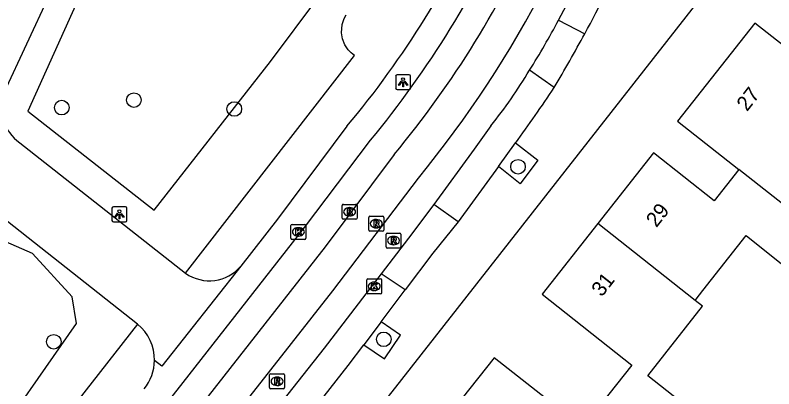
# Model space of a CAD drawing. Extents: x 161355 to 162026, y 386504 to 387459.
# Drawn here: x 161746.4 to 161797.2, y 387120.9 to 387145.9 of the extents above; entities that cross this region are included whole.
import ezdxf

# ---------------------------------------------------------------- set-up
doc = ezdxf.new("R2010")
doc.units = 0
for name, color, linetype in [('IMGEO_Boom', 7, 'Continuous'), ('IMGEO_Groenvoorziening', 7, 'Continuous'), ('IMGEO_Kolk', 7, 'Continuous'), ('IMGEO_Lichtpunt', 7, 'Continuous'), ('IMGEO_Pand', 7, 'Continuous'), ('IMGEO_Pand_nummerreeks', 7, 'Continuous'), ('IMGEO_Parkeervlak_open', 7, 'Continuous'), ('IMGEO_Rijbaan_lokaal_gesloten', 7, 'Continuous'), ('IMGEO_Rijbaan_lokaal_open', 7, 'Continuous'), ('IMGEO_Rioolput', 7, 'Continuous'), ('IMGEO_Voetpad_open', 7, 'Continuous')]:
    doc.layers.add(name, color=color, linetype=linetype)

msp = doc.modelspace()

# ---------------------------------------------------------------- linework, layer by layer
at = {"layer": 'IMGEO_Boom'}
for centre in [(161754.329, 387140.256), (161749.492, 387139.755), (161761.06, 387139.663), (161780.084, 387135.791), (161771.081, 387124.231), (161748.959, 387124.065)]:
    msp.add_circle(centre, 0.489, dxfattribs=at)
at = {"layer": 'IMGEO_Groenvoorziening'}
for points in [[(161761.76, 387171.784), (161747.211, 387139.512), (161755.69, 387132.886), (161763.483, 387142.852), (161766.735, 387147.208), (161766.955, 387147.542), (161769.698, 387151.996), (161772.152, 387156.917), (161774.157, 387162.039), (161775.113, 387165.32), (161776.684, 387171.017)], [(161757.795, 387128.658), (161769.115, 387143.252), (161768.898, 387143.424), (161768.707, 387143.626), (161768.477, 387143.972), (161768.323, 387144.359), (161768.253, 387144.769), (161768.294, 387145.321), (161768.423, 387145.716), (161768.554, 387145.961)], [(161732.906, 387103.919), (161734.966, 387104.367), (161744.13, 387116.217), (161750.489, 387125.292), (161750.19, 387127.083), (161747.533, 387129.979), (161743.772, 387131.62), (161731.438, 387104.561), (161732.906, 387103.919)], [(161754.575, 387125.244), (161721.108, 387082.503), (161720.967, 387082.324), (161720.779, 387082.098), (161720.566, 387081.91), (161720.265, 387081.76), (161719.863, 387081.722), (161719.475, 387081.835), (161719.261, 387082.023), (161719.123, 387082.287), (161718.998, 387082.525), (161718.9, 387082.743)]]:
    msp.add_lwpolyline(points, dxfattribs=at)
at = {"layer": 'IMGEO_Kolk'}
for p, q in [((161764.855, 387131.003), (161764.855, 387131.855)), ((161764.93, 387131.929), (161765.782, 387131.929)), ((161765.856, 387131.855), (161765.856, 387131.003)), ((161765.343, 387131.709), (161765.368, 387131.709)), ((161765.782, 387130.929), (161764.93, 387130.929)), ((161765.366, 387131.149), (161765.341, 387131.149)), ((161770.016, 387128.28), (161770.868, 387128.28)), ((161769.941, 387127.354), (161769.941, 387128.206)), ((161770.429, 387128.06), (161770.454, 387128.06)), ((161770.942, 387128.206), (161770.942, 387127.354)), ((161770.868, 387127.28), (161770.016, 387127.28)), ((161770.452, 387127.5), (161770.427, 387127.5))]:
    msp.add_line(p, q, dxfattribs=at)
for points in [[(161764.855, 387131.003), (161764.855, 387131.855)], [(161764.93, 387131.929), (161765.782, 387131.929)], [(161765.856, 387131.855), (161765.856, 387131.003)], [(161765.176, 387131.629), (161765.299, 387131.629), (161765.299, 387131.478), (161765.429, 387131.629), (161765.593, 387131.629), (161765.447, 387131.478), (161765.6, 387131.229), (161765.448, 387131.229), (161765.363, 387131.393), (161765.299, 387131.326), (161765.299, 387131.229), (161765.176, 387131.229), (161765.176, 387131.629)], [(161765.782, 387130.929), (161764.93, 387130.929)], [(161770.016, 387128.28), (161770.868, 387128.28)], [(161769.941, 387127.354), (161769.941, 387128.206)], [(161770.262, 387127.98), (161770.385, 387127.98), (161770.385, 387127.829), (161770.515, 387127.98), (161770.679, 387127.98), (161770.533, 387127.829), (161770.686, 387127.58), (161770.534, 387127.58), (161770.449, 387127.744), (161770.385, 387127.677), (161770.385, 387127.58), (161770.262, 387127.58), (161770.262, 387127.98)], [(161770.942, 387128.206), (161770.942, 387127.354)], [(161770.868, 387127.28), (161770.016, 387127.28)]]:
    msp.add_lwpolyline(points, dxfattribs=at)
for centre, start, end in [((161764.932, 387131.853), 91.552, 178.448), ((161764.932, 387131.853), 91.552, 178.448), ((161765.78, 387131.853), 1.552, 88.448), ((161765.78, 387131.853), 1.552, 88.448), ((161764.932, 387131.005), 181.552, 268.448), ((161764.932, 387131.005), 181.552, 268.448), ((161765.78, 387131.005), 271.552, 358.448), ((161765.78, 387131.005), 271.552, 358.448), ((161770.018, 387128.204), 91.552, 178.448), ((161770.018, 387128.204), 91.552, 178.448), ((161770.866, 387128.204), 1.552, 88.448), ((161770.866, 387128.204), 1.552, 88.448), ((161770.018, 387127.356), 181.552, 268.448), ((161770.018, 387127.356), 181.552, 268.448), ((161770.866, 387127.356), 271.552, 358.448), ((161770.866, 387127.356), 271.552, 358.448)]:
    msp.add_arc(centre, 0.0765, start, end, dxfattribs=at)
for centre, major_axis, ratio, start_param, end_param in [((161765.342, 387131.429), (-0.387, 0.002), 0.722429, 4.712389, 7.853982), ((161765.367, 387131.429), (-0.39, 0.002), 0.717154, 1.570796, 4.712389), ((161770.428, 387127.78), (-0.387, 0.002), 0.722429, 4.712389, 7.853982), ((161770.453, 387127.78), (-0.39, 0.002), 0.717154, 1.570796, 4.712389)]:
    msp.add_ellipse(centre, major_axis=major_axis, ratio=ratio, start_param=start_param, end_param=end_param, dxfattribs=at)
at = {"layer": 'IMGEO_Lichtpunt'}
for p, q in [((161771.881, 387141.862), (161771.881, 387141.055)), ((161771.881, 387141.862), (161771.881, 387141.055)), ((161772.783, 387141.957), (161771.975, 387141.957)), ((161772.783, 387141.957), (161771.975, 387141.957)), ((161772.877, 387141.055), (161772.877, 387141.862)), ((161772.877, 387141.055), (161772.877, 387141.862)), ((161771.975, 387140.961), (161772.783, 387140.961)), ((161771.975, 387140.961), (161772.783, 387140.961)), ((161752.858, 387133.008), (161752.858, 387132.201)), ((161752.858, 387133.008), (161752.858, 387132.201)), ((161753.76, 387133.103), (161752.952, 387133.103)), ((161753.76, 387133.103), (161752.952, 387133.103)), ((161753.854, 387132.201), (161753.854, 387133.008)), ((161753.854, 387132.201), (161753.854, 387133.008)), ((161752.952, 387132.107), (161753.76, 387132.107)), ((161752.952, 387132.107), (161753.76, 387132.107))]:
    msp.add_line(p, q, dxfattribs=at)
for points in [[(161772.255, 387141.526), (161772.294, 387141.498), (161772.106, 387141.236), (161772.068, 387141.263), (161772.255, 387141.526)], [(161772.357, 387141.478), (161772.404, 387141.478), (161772.404, 387141.156), (161772.357, 387141.156), (161772.357, 387141.478)], [(161772.467, 387141.498), (161772.505, 387141.525), (161772.692, 387141.263), (161772.653, 387141.235), (161772.467, 387141.498)], [(161753.232, 387132.672), (161753.271, 387132.644), (161753.083, 387132.382), (161753.045, 387132.409), (161753.232, 387132.672)], [(161753.334, 387132.624), (161753.381, 387132.624), (161753.381, 387132.302), (161753.334, 387132.302), (161753.334, 387132.624)], [(161753.444, 387132.644), (161753.482, 387132.671), (161753.669, 387132.409), (161753.63, 387132.381), (161753.444, 387132.644)]]:
    msp.add_lwpolyline(points, dxfattribs=at)
for centre in [(161772.38, 387141.66), (161753.357, 387132.806)]:
    msp.add_circle(centre, 0.0994, dxfattribs=at)
for centre, start, end in [((161771.975, 387141.862), 90, 180), ((161771.975, 387141.862), 90, 180), ((161772.783, 387141.862), 0, 90), ((161772.783, 387141.862), 0, 90), ((161771.975, 387141.055), 180, 270), ((161771.975, 387141.055), 180, 270), ((161772.783, 387141.055), 270, 0), ((161772.783, 387141.055), 270, 360), ((161752.952, 387133.008), 90, 180), ((161752.952, 387133.008), 90, 180), ((161753.76, 387133.008), 0, 90), ((161753.76, 387133.008), 0, 90), ((161752.952, 387132.201), 180, 270), ((161752.952, 387132.201), 180, 270), ((161753.76, 387132.201), 270, 0), ((161753.76, 387132.201), 270, 360)]:
    msp.add_arc(centre, 0.0946, start, end, dxfattribs=at)
at = {"layer": 'IMGEO_Pand'}
for points in [[(161800.784, 387132.57), (161801.266, 387133.105), (161801.208, 387133.156), (161801.408, 387133.394), (161803.747, 387136.363), (161802.995, 387136.955), (161801.249, 387138.332), (161802.67, 387140.136), (161799.892, 387142.324), (161795.964, 387145.418), (161790.781, 387138.837), (161794.88, 387135.609)], [(161794.88, 387135.609), (161793.236, 387133.514), (161789.164, 387136.721), (161785.434, 387131.986)], [(161799.935, 387131.627), (161799.177, 387132.225), (161794.88, 387135.609)], [(161785.434, 387131.986), (161781.703, 387127.248), (161787.723, 387122.506), (161786.18, 387120.547)], [(161791.97, 387126.837), (161785.434, 387131.986)], [(161791.97, 387126.837), (161792.032, 387126.917), (161792.486, 387127.493), (161795.389, 387131.18), (161800.911, 387126.761), (161802.986, 387129.238)], [(161791.836, 387116.015), (161793.469, 387118.089), (161788.786, 387121.777), (161792.464, 387126.448), (161791.97, 387126.837)], [(161786.18, 387120.547), (161784.423, 387118.316), (161778.486, 387122.991), (161774.708, 387118.24)]]:
    msp.add_lwpolyline(points, dxfattribs=at)
at = {"layer": 'IMGEO_Parkeervlak_open'}
for points in [[(161778.766, 387135.802), (161779.918, 387137.384)], [(161770.913, 387125.409), (161769.739, 387123.851)]]:
    msp.add_lwpolyline(points, dxfattribs=at)
at = {"layer": 'IMGEO_Rijbaan_lokaal_gesloten'}
for points in [[(161778.254, 387138.53), (161777.15, 387136.978), (161774.436, 387133.253)], [(161742.29, 387101.785), (161765.777, 387131.733), (161770.203, 387137.573)], [(161771.79, 387136.62), (161767.153, 387130.425), (161743.755, 387100.6)], [(161745.507, 387099.246), (161767.667, 387127.477), (161773.404, 387135.036)], [(161774.436, 387133.253), (161772.736, 387131.008), (161770.919, 387128.626)], [(161770.919, 387128.626), (161767.096, 387123.636), (161763.882, 387119.584)]]:
    msp.add_lwpolyline(points, dxfattribs=at)
for centre, radius, start, end in [((161717.417, 387181.099), 72.501, 320.55444, 345.25805), ((161717.038, 387181.265), 68.815, 320.58636, 335.86044), ((161720.739, 387179.001), 66.351, 320.30151, 336.3096), ((161737.915, 387170.705), 51.412, 330.7933, 337.6174), ((161747.223, 387163.969), 40.023, 327.1658, 332.7091), ((161755.305, 387157.252), 29.617, 320.7922, 329.6073)]:
    msp.add_arc(centre, radius, start, end, dxfattribs=at)
at = {"layer": 'IMGEO_Rijbaan_lokaal_open'}
for points in [[(161748.619, 387147.247), (161745.626, 387140.8)], [(161782.791, 387145.618), (161784.556, 387144.704)], [(161782.511, 387141.098), (161780.852, 387142.268)], [(161746.686, 387137.402), (161757.795, 387128.658)], [(161754.575, 387125.244), (161744.547, 387133.122)], [(161776.064, 387132.097), (161774.436, 387133.253)], [(161776.064, 387132.097), (161774.379, 387130.004), (161772.516, 387127.538)], [(161761.51, 387129.141), (161756.2, 387122.428), (161755.713, 387122.815)], [(161772.516, 387127.538), (161770.919, 387128.626)]]:
    msp.add_lwpolyline(points, dxfattribs=at)
for centre, radius, start, end in [((161695.389, 387192.889), 101.353, 329.27015, 331.6138), ((161748.324, 387139.777), 2.885, 159.2349, 235.4155), ((161759.39, 387130.919), 2.767, 234.7989, 320.0164), ((161752.608, 387122.841), 3.105, 359.5124, 50.6943)]:
    msp.add_arc(centre, radius, start, end, dxfattribs=at)
at = {"layer": 'IMGEO_Rioolput'}
for p, q in [((161768.288, 387132.348), (161768.288, 387133.2)), ((161768.363, 387133.274), (161769.215, 387133.274)), ((161768.776, 387133.054), (161768.801, 387133.054)), ((161769.289, 387133.2), (161769.289, 387132.348)), ((161768.799, 387132.494), (161768.774, 387132.494)), ((161770.081, 387131.551), (161770.081, 387132.403)), ((161770.156, 387132.477), (161771.008, 387132.477)), ((161771.082, 387132.403), (161771.082, 387131.551)), ((161769.215, 387132.274), (161768.363, 387132.274)), ((161770.569, 387132.257), (161770.594, 387132.257)), ((161771.008, 387131.477), (161770.156, 387131.477)), ((161770.592, 387131.697), (161770.567, 387131.697)), ((161771.311, 387131.345), (161772.163, 387131.345)), ((161771.236, 387130.419), (161771.236, 387131.271)), ((161771.724, 387131.125), (161771.749, 387131.125)), ((161772.237, 387131.271), (161772.237, 387130.419)), ((161772.163, 387130.345), (161771.311, 387130.345)), ((161771.747, 387130.565), (161771.722, 387130.565)), ((161763.428, 387120.991), (161763.428, 387121.843)), ((161763.503, 387121.917), (161764.355, 387121.917)), ((161763.916, 387121.697), (161763.941, 387121.697)), ((161764.429, 387121.843), (161764.429, 387120.991)), ((161763.939, 387121.137), (161763.914, 387121.137)), ((161764.355, 387120.917), (161763.503, 387120.917))]:
    msp.add_line(p, q, dxfattribs=at)
for points in [[(161768.288, 387132.348), (161768.288, 387133.2)], [(161768.363, 387133.274), (161769.215, 387133.274)], [(161768.877, 387132.972), (161768.625, 387132.974), (161768.625, 387132.574)], [(161768.803, 387132.893), (161768.749, 387132.893), (161768.749, 387132.812)], [(161768.749, 387132.812), (161768.801, 387132.812)], [(161769.289, 387133.2), (161769.289, 387132.348)], [(161768.625, 387132.574), (161768.749, 387132.574), (161768.749, 387132.736), (161768.76, 387132.736)], [(161768.807, 387132.707), (161768.878, 387132.574), (161769.018, 387132.574), (161768.953, 387132.7)], [(161770.081, 387131.551), (161770.081, 387132.403)], [(161770.156, 387132.477), (161771.008, 387132.477)], [(161771.082, 387132.403), (161771.082, 387131.551)], [(161769.215, 387132.274), (161768.363, 387132.274)], [(161770.67, 387132.175), (161770.418, 387132.177), (161770.418, 387131.777)], [(161770.418, 387131.777), (161770.542, 387131.777), (161770.542, 387131.939), (161770.553, 387131.939)], [(161770.596, 387132.096), (161770.542, 387132.096), (161770.542, 387132.015)], [(161770.542, 387132.015), (161770.594, 387132.015)], [(161770.6, 387131.91), (161770.671, 387131.777), (161770.811, 387131.777), (161770.746, 387131.903)], [(161771.008, 387131.477), (161770.156, 387131.477)], [(161771.311, 387131.345), (161772.163, 387131.345)], [(161771.236, 387130.419), (161771.236, 387131.271)], [(161771.825, 387131.043), (161771.573, 387131.045), (161771.573, 387130.645)], [(161771.573, 387130.645), (161771.697, 387130.645), (161771.697, 387130.807), (161771.708, 387130.807)], [(161771.751, 387130.964), (161771.697, 387130.964), (161771.697, 387130.883)], [(161771.697, 387130.883), (161771.749, 387130.883)], [(161771.755, 387130.778), (161771.826, 387130.645), (161771.966, 387130.645), (161771.901, 387130.771)], [(161772.237, 387131.271), (161772.237, 387130.419)], [(161772.163, 387130.345), (161771.311, 387130.345)], [(161763.428, 387120.991), (161763.428, 387121.843)], [(161763.503, 387121.917), (161764.355, 387121.917)], [(161764.429, 387121.843), (161764.429, 387120.991)], [(161764.017, 387121.615), (161763.765, 387121.617), (161763.765, 387121.217)], [(161763.765, 387121.217), (161763.889, 387121.217), (161763.889, 387121.379), (161763.9, 387121.379)], [(161763.943, 387121.536), (161763.889, 387121.536), (161763.889, 387121.455)], [(161763.889, 387121.455), (161763.941, 387121.455)], [(161763.947, 387121.35), (161764.018, 387121.217), (161764.158, 387121.217), (161764.093, 387121.343)], [(161764.355, 387120.917), (161763.503, 387120.917)]]:
    msp.add_lwpolyline(points, dxfattribs=at)
for centre, radius, start, end in [((161768.365, 387133.198), 0.0765, 91.552, 178.448), ((161768.365, 387133.198), 0.0765, 91.552, 178.448), ((161768.785, 387133.001), 0.19, 274.7715, 282.9687), ((161768.809, 387132.797), 0.0964, 77.0061, 93.1865), ((161768.823, 387132.854), 0.0378, 276.6634, 79.6772), ((161768.876, 387132.862), 0.109, 350.3612, 89.416), ((161768.874, 387132.862), 0.112, 277.5842, 350.9817), ((161769.213, 387133.198), 0.0765, 1.552, 88.448), ((161769.213, 387133.198), 0.0765, 1.552, 88.448), ((161768.365, 387132.35), 0.0765, 181.552, 268.448), ((161768.365, 387132.35), 0.0765, 181.552, 268.448), ((161768.759, 387132.683), 0.0533, 26.0293, 88.6989), ((161768.858, 387132.647), 0.108, 29.5134, 73.7905), ((161769.213, 387132.35), 0.0765, 271.552, 358.448), ((161769.213, 387132.35), 0.0765, 271.552, 358.448), ((161770.158, 387132.401), 0.0765, 91.552, 178.448), ((161770.158, 387132.401), 0.0765, 91.552, 178.448), ((161771.006, 387132.401), 0.0765, 1.552, 88.448), ((161771.006, 387132.401), 0.0765, 1.552, 88.448), ((161770.552, 387131.886), 0.0533, 26.0293, 88.6989), ((161770.578, 387132.204), 0.19, 274.7715, 282.9687), ((161770.602, 387132), 0.0964, 77.0061, 93.1865), ((161770.616, 387132.057), 0.0378, 276.6634, 79.6772), ((161770.669, 387132.065), 0.109, 350.3612, 89.416), ((161770.667, 387132.065), 0.112, 277.5842, 350.9817), ((161770.651, 387131.85), 0.108, 29.5134, 73.7905), ((161770.158, 387131.553), 0.0765, 181.552, 268.448), ((161770.158, 387131.553), 0.0765, 181.552, 268.448), ((161771.006, 387131.553), 0.0765, 271.552, 358.448), ((161771.006, 387131.553), 0.0765, 271.552, 358.448), ((161771.313, 387131.269), 0.0765, 91.552, 178.448), ((161771.313, 387131.269), 0.0765, 91.552, 178.448), ((161772.161, 387131.269), 0.0765, 1.552, 88.448), ((161772.161, 387131.269), 0.0765, 1.552, 88.448), ((161771.707, 387130.754), 0.0533, 26.0293, 88.6989), ((161771.733, 387131.072), 0.19, 274.7715, 282.9687), ((161771.757, 387130.868), 0.0964, 77.0061, 93.1865), ((161771.771, 387130.925), 0.0378, 276.6634, 79.6772), ((161771.824, 387130.933), 0.109, 350.3612, 89.416), ((161771.822, 387130.933), 0.112, 277.5842, 350.9817), ((161771.806, 387130.718), 0.108, 29.5134, 73.7905), ((161771.313, 387130.421), 0.0765, 181.552, 268.448), ((161771.313, 387130.421), 0.0765, 181.552, 268.448), ((161772.161, 387130.421), 0.0765, 271.552, 358.448), ((161772.161, 387130.421), 0.0765, 271.552, 358.448), ((161763.505, 387121.841), 0.0765, 91.552, 178.448), ((161763.505, 387121.841), 0.0765, 91.552, 178.448), ((161764.353, 387121.841), 0.0765, 1.552, 88.448), ((161764.353, 387121.841), 0.0765, 1.552, 88.448), ((161763.899, 387121.326), 0.0533, 26.0293, 88.6989), ((161763.925, 387121.644), 0.19, 274.7715, 282.9687), ((161763.949, 387121.44), 0.0964, 77.0061, 93.1865), ((161763.963, 387121.497), 0.0378, 276.6634, 79.6772), ((161764.016, 387121.505), 0.109, 350.3612, 89.416), ((161764.014, 387121.505), 0.112, 277.5842, 350.9817), ((161763.998, 387121.29), 0.108, 29.5134, 73.7905), ((161763.505, 387120.993), 0.0765, 181.552, 268.448), ((161763.505, 387120.993), 0.0765, 181.552, 268.448), ((161764.353, 387120.993), 0.0765, 271.552, 358.448), ((161764.353, 387120.993), 0.0765, 271.552, 358.448)]:
    msp.add_arc(centre, radius, start, end, dxfattribs=at)
for centre, major_axis, ratio, start_param, end_param in [((161768.775, 387132.774), (-0.387, 0.002), 0.722429, 4.712389, 7.853982), ((161768.8, 387132.774), (-0.39, 0.002), 0.717154, 1.570796, 4.712389), ((161770.568, 387131.977), (-0.387, 0.002), 0.722429, 4.712389, 7.853982), ((161770.593, 387131.977), (-0.39, 0.002), 0.717154, 1.570796, 4.712389), ((161771.723, 387130.845), (-0.387, 0.002), 0.722429, 4.712389, 7.853982), ((161771.748, 387130.845), (-0.39, 0.002), 0.717154, 1.570796, 4.712389), ((161763.915, 387121.417), (-0.387, 0.002), 0.722429, 4.712389, 7.853982), ((161763.94, 387121.417), (-0.39, 0.002), 0.717154, 1.570796, 4.712389)]:
    msp.add_ellipse(centre, major_axis=major_axis, ratio=ratio, start_param=start_param, end_param=end_param, dxfattribs=at)
at = {"layer": 'IMGEO_Voetpad_open'}
for points in [[(161751.44, 387094.966), (161794.45, 387149.798), (161794.323, 387149.903), (161795.219, 387155.475), (161803.807, 387170.025)], [(161768.616, 387138.501), (161763.954, 387132.272), (161761.51, 387129.141)], [(161779.918, 387137.384), (161781.402, 387136.236), (161780.228, 387134.657), (161778.766, 387135.802)], [(161778.766, 387135.802), (161776.064, 387132.097)], [(161770.913, 387125.409), (161772.516, 387127.538)], [(161769.739, 387123.851), (161771.121, 387122.927), (161772.214, 387124.5), (161770.913, 387125.409)], [(161765.468, 387118.362), (161768.705, 387122.477), (161769.739, 387123.851)]]:
    msp.add_lwpolyline(points, dxfattribs=at)
for centre, radius, start, end in [((161718.235, 387180.544), 65.618, 320.15504, 335.78655), ((161738.055, 387170.608), 53.229, 330.8796, 337.6853), ((161692.184, 387201.399), 108.606, 323.88354, 326.27335), ((161752.551, 387122.888), 3.163, 321.2921, 358.6741)]:
    msp.add_arc(centre, radius, start, end, dxfattribs=at)

# ---------------------------------------------------------------- texts
at = {"layer": 'IMGEO_Pand_nummerreeks'}
for s, p in [('27', (161795.438, 387139.448)), ('29', (161789.364, 387131.673)), ('31', (161785.703, 387127.026))]:
    msp.add_text(s, height=1, rotation=51.7782, dxfattribs=at).set_placement(p)

doc.saveas('drawing.dxf')
